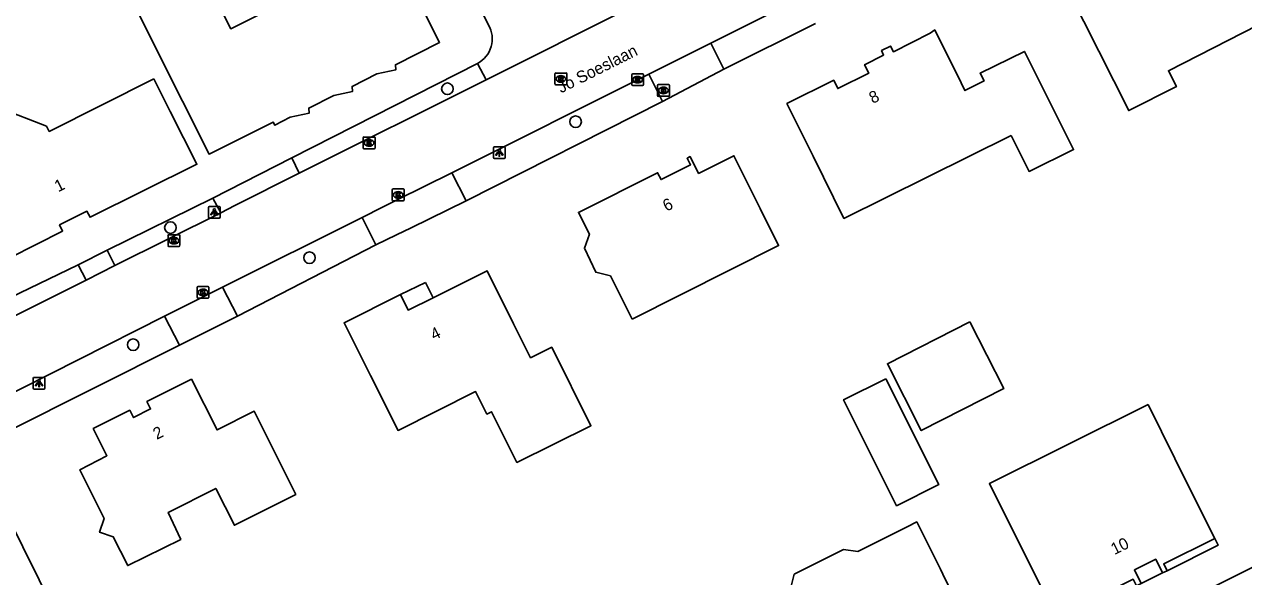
# Model space of a CAD drawing. Extents: x 157321 to 158827, y 386650 to 388532.
# Drawn here: x 158293.1 to 158396.4, y 387064.3 to 387111.1 of the extents above; entities that cross this region are included whole.
import ezdxf

# ---------------------------------------------------------------- set-up
doc = ezdxf.new("R2010")
doc.units = 0
for name, color, linetype in [('IMGEO_Berm_groen', 7, 'Continuous'), ('IMGEO_Boom', 7, 'Continuous'), ('IMGEO_Brandkraan', 7, 'Continuous'), ('IMGEO_Kolk', 7, 'Continuous'), ('IMGEO_Lichtpunt', 7, 'Continuous'), ('IMGEO_Openbare_ruimte_label', 7, 'Continuous'), ('IMGEO_Pand', 7, 'Continuous'), ('IMGEO_Pand_nummerreeks', 7, 'Continuous'), ('IMGEO_Pand_overbouw', 7, 'Continuous'), ('IMGEO_Rijbaan_lokaal_gesloten', 7, 'Continuous'), ('IMGEO_Rijbaan_lokaal_open', 7, 'Continuous'), ('IMGEO_Rioolput', 7, 'Continuous'), ('IMGEO_Voetpad_open', 7, 'Continuous')]:
    doc.layers.add(name, color=color, linetype=linetype)

msp = doc.modelspace()

# ---------------------------------------------------------------- linework, layer by layer
at = {"layer": 'IMGEO_Berm_groen'}
for points in [[(158360.12, 387111.17), (158352.35, 387107.3)], [(158315.74, 387099.79), (158331.49, 387107.8)], [(158347.14, 387104.58), (158330.51, 387096.17)], [(158300.11, 387091.99), (158309.06, 387096.39)], [(158278.93, 387094.78), (158282.91, 387086.86), (158286.88, 387085.53), (158297.66, 387090.73)], [(158322.87, 387092.42), (158311.16, 387086.39)], [(158306.23, 387083.93), (158291.56, 387076.56), (158291.5, 387076.53), (158291.22, 387076.37), (158290.96, 387076.19), (158290.73, 387075.97), (158290.51, 387075.74), (158290.33, 387075.48), (158290.17, 387075.2), (158290.04, 387074.91), (158289.94, 387074.61), (158289.87, 387074.3), (158289.83, 387073.98), (158289.83, 387073.66), (158289.87, 387073.34), (158289.93, 387073.03), (158290.03, 387072.73), (158290.16, 387072.43), (158301.27, 387050.07)], [(158390.74, 387061.91), (158390.83, 387061.95), (158413.94, 387073.55)]]:
    msp.add_lwpolyline(points, dxfattribs=at)
at = {"layer": 'IMGEO_Boom'}
for centre in [(158328.93, 387105.65), (158339.79, 387102.86), (158305.47, 387093.89), (158317.25, 387091.34), (158302.31, 387083.97)]:
    msp.add_circle(centre, 0.489, dxfattribs=at)
at = {"layer": 'IMGEO_Brandkraan'}
for p, q in [((158346.73, 387105.08), (158346.73, 387105.94)), ((158346.8, 387106.01), (158347.65, 387106.01)), ((158347.21, 387105.79), (158347.24, 387105.79)), ((158347.73, 387105.94), (158347.73, 387105.08)), ((158347.65, 387105.01), (158346.8, 387105.01)), ((158347.24, 387105.23), (158347.21, 387105.23))]:
    msp.add_line(p, q, dxfattribs=at)
for points in [[(158346.73, 387105.08), (158346.73, 387105.94)], [(158346.8, 387106.01), (158347.65, 387106.01)], [(158347.07, 387105.71), (158347.07, 387105.31), (158347.29, 387105.31)], [(158347.31, 387105.71), (158347.07, 387105.71)], [(158347.25, 387105.63), (158347.2, 387105.63), (158347.2, 387105.55)], [(158347.2, 387105.55), (158347.25, 387105.55)], [(158347.26, 387105.48), (158347.2, 387105.48), (158347.2, 387105.39)], [(158347.2, 387105.39), (158347.26, 387105.39)], [(158347.73, 387105.94), (158347.73, 387105.08)], [(158347.65, 387105.01), (158346.8, 387105.01)]]:
    msp.add_lwpolyline(points, dxfattribs=at)
for centre, radius, start, end in [((158346.8, 387105.93), 0.0765, 91.552, 178.448), ((158346.8, 387105.93), 0.0765, 91.552, 178.448), ((158347.25, 387105.59), 0.0379, 267.8285, 90.9355), ((158347.26, 387105.44), 0.0404, 269.8759, 90.5077), ((158347.29, 387105.56), 0.251, 268.6676, 293.5347), ((158347.31, 387105.56), 0.145, 59.4692, 91.5367), ((158347.33, 387105.61), 0.0922, 285.5137, 58.1501), ((158347.34, 387105.42), 0.105, 301.3115, 78.989), ((158347.65, 387105.93), 0.0765, 1.552, 88.448), ((158347.65, 387105.93), 0.0765, 1.552, 88.448), ((158346.8, 387105.08), 0.0765, 181.552, 268.448), ((158346.8, 387105.08), 0.0765, 181.552, 268.448), ((158347.65, 387105.08), 0.0765, 271.552, 358.448), ((158347.65, 387105.08), 0.0765, 271.552, 358.448)]:
    msp.add_arc(centre, radius, start, end, dxfattribs=at)
for centre, major_axis, ratio, start_param, end_param in [((158347.21, 387105.51), (-0.387, 0.002), 0.722429, 4.712389, 7.853982), ((158347.24, 387105.51), (-0.39, 0.002), 0.717154, 1.570796, 4.712389)]:
    msp.add_ellipse(centre, major_axis=major_axis, ratio=ratio, start_param=start_param, end_param=end_param, dxfattribs=at)
at = {"layer": 'IMGEO_Kolk'}
for p, q in [((158344.54, 387105.99), (158344.54, 387106.85)), ((158344.61, 387106.92), (158345.47, 387106.92)), ((158345.03, 387106.7), (158345.05, 387106.7)), ((158345.54, 387106.85), (158345.54, 387105.99)), ((158345.47, 387105.92), (158344.61, 387105.92)), ((158345.05, 387106.14), (158345.03, 387106.14)), ((158321.8, 387100.63), (158321.8, 387101.49)), ((158321.87, 387101.56), (158322.72, 387101.56)), ((158322.28, 387101.34), (158322.31, 387101.34)), ((158322.8, 387101.49), (158322.8, 387100.63)), ((158322.72, 387100.56), (158321.87, 387100.56)), ((158322.31, 387100.78), (158322.28, 387100.78)), ((158324.26, 387096.24), (158324.26, 387097.09)), ((158324.33, 387097.16), (158325.19, 387097.16)), ((158325.26, 387097.09), (158325.26, 387096.24)), ((158325.19, 387096.16), (158324.33, 387096.16)), ((158324.77, 387096.38), (158324.74, 387096.38)), ((158324.75, 387096.94), (158324.77, 387096.94)), ((158305.27, 387092.36), (158305.27, 387093.21)), ((158305.34, 387093.29), (158306.2, 387093.29)), ((158305.76, 387093.06), (158305.78, 387093.06)), ((158306.27, 387093.21), (158306.27, 387092.36)), ((158306.2, 387092.28), (158305.34, 387092.28)), ((158305.78, 387092.51), (158305.75, 387092.51)), ((158307.73, 387087.98), (158307.73, 387088.83)), ((158307.8, 387088.9), (158308.66, 387088.9)), ((158308.73, 387088.83), (158308.73, 387087.98)), ((158308.66, 387087.9), (158307.8, 387087.9)), ((158308.22, 387088.68), (158308.24, 387088.68)), ((158308.24, 387088.12), (158308.22, 387088.12))]:
    msp.add_line(p, q, dxfattribs=at)
for points in [[(158344.54, 387105.99), (158344.54, 387106.85)], [(158344.61, 387106.92), (158345.47, 387106.92)], [(158344.86, 387106.62), (158344.98, 387106.62), (158344.98, 387106.47), (158345.11, 387106.62), (158345.28, 387106.62), (158345.13, 387106.47), (158345.28, 387106.22), (158345.13, 387106.22), (158345.05, 387106.38), (158344.98, 387106.32), (158344.98, 387106.22), (158344.86, 387106.22), (158344.86, 387106.62)], [(158345.54, 387106.85), (158345.54, 387105.99)], [(158345.47, 387105.92), (158344.61, 387105.92)], [(158321.8, 387100.63), (158321.8, 387101.49)], [(158321.87, 387101.56), (158322.72, 387101.56)], [(158322.12, 387101.26), (158322.24, 387101.26), (158322.24, 387101.11), (158322.37, 387101.26), (158322.53, 387101.26), (158322.39, 387101.11), (158322.54, 387100.86), (158322.39, 387100.86), (158322.3, 387101.03), (158322.24, 387100.96), (158322.24, 387100.86), (158322.12, 387100.86), (158322.12, 387101.26)], [(158322.8, 387101.49), (158322.8, 387100.63)], [(158322.72, 387100.56), (158321.87, 387100.56)], [(158324.26, 387096.24), (158324.26, 387097.09)], [(158324.33, 387097.16), (158325.19, 387097.16)], [(158325.26, 387097.09), (158325.26, 387096.24)], [(158325.19, 387096.16), (158324.33, 387096.16)], [(158324.58, 387096.86), (158324.7, 387096.86), (158324.7, 387096.71), (158324.83, 387096.86), (158325, 387096.86), (158324.85, 387096.71), (158325, 387096.46), (158324.85, 387096.46), (158324.77, 387096.63), (158324.7, 387096.56), (158324.7, 387096.46), (158324.58, 387096.46), (158324.58, 387096.86)], [(158305.27, 387092.36), (158305.27, 387093.21)], [(158305.34, 387093.29), (158306.2, 387093.29)], [(158305.59, 387092.98), (158305.71, 387092.98), (158305.71, 387092.83), (158305.84, 387092.98), (158306.01, 387092.98), (158305.86, 387092.83), (158306.01, 387092.58), (158305.86, 387092.58), (158305.78, 387092.75), (158305.71, 387092.68), (158305.71, 387092.58), (158305.59, 387092.58), (158305.59, 387092.98)], [(158306.27, 387093.21), (158306.27, 387092.36)], [(158306.2, 387092.28), (158305.34, 387092.28)], [(158307.73, 387087.98), (158307.73, 387088.83)], [(158307.8, 387088.9), (158308.66, 387088.9)], [(158308.73, 387088.83), (158308.73, 387087.98)], [(158308.66, 387087.9), (158307.8, 387087.9)], [(158308.05, 387088.6), (158308.17, 387088.6), (158308.17, 387088.45), (158308.3, 387088.6), (158308.47, 387088.6), (158308.32, 387088.45), (158308.47, 387088.2), (158308.32, 387088.2), (158308.24, 387088.37), (158308.17, 387088.3), (158308.17, 387088.2), (158308.05, 387088.2), (158308.05, 387088.6)]]:
    msp.add_lwpolyline(points, dxfattribs=at)
for centre, start, end in [((158344.62, 387106.84), 91.552, 178.448), ((158344.62, 387106.84), 91.552, 178.448), ((158345.46, 387106.84), 1.552, 88.448), ((158345.46, 387106.84), 1.552, 88.448), ((158344.62, 387106), 181.552, 268.448), ((158344.62, 387106), 181.552, 268.448), ((158345.46, 387106), 271.552, 358.448), ((158345.46, 387106), 271.552, 358.448), ((158321.87, 387101.49), 91.552, 178.448), ((158321.87, 387101.49), 91.552, 178.448), ((158322.72, 387101.49), 1.552, 88.448), ((158322.72, 387101.49), 1.552, 88.448), ((158321.87, 387100.64), 181.552, 268.448), ((158321.87, 387100.64), 181.552, 268.448), ((158322.72, 387100.64), 271.552, 358.448), ((158322.72, 387100.64), 271.552, 358.448), ((158324.34, 387097.09), 91.552, 178.448), ((158324.34, 387097.09), 91.552, 178.448), ((158325.18, 387097.09), 1.552, 88.448), ((158325.18, 387097.09), 1.552, 88.448), ((158324.34, 387096.24), 181.552, 268.448), ((158324.34, 387096.24), 181.552, 268.448), ((158325.18, 387096.24), 271.552, 358.448), ((158325.18, 387096.24), 271.552, 358.448), ((158305.34, 387093.21), 91.552, 178.448), ((158305.34, 387093.21), 91.552, 178.448), ((158306.19, 387093.21), 1.552, 88.448), ((158306.19, 387093.21), 1.552, 88.448), ((158305.34, 387092.36), 181.552, 268.448), ((158305.34, 387092.36), 181.552, 268.448), ((158306.19, 387092.36), 271.552, 358.448), ((158306.19, 387092.36), 271.552, 358.448), ((158307.81, 387088.83), 91.552, 178.448), ((158307.81, 387088.83), 91.552, 178.448), ((158308.65, 387088.83), 1.552, 88.448), ((158308.65, 387088.83), 1.552, 88.448), ((158307.81, 387087.98), 181.552, 268.448), ((158307.81, 387087.98), 181.552, 268.448), ((158308.65, 387087.98), 271.552, 358.448), ((158308.65, 387087.98), 271.552, 358.448)]:
    msp.add_arc(centre, 0.0765, start, end, dxfattribs=at)
for centre, major_axis, ratio, start_param, end_param in [((158345.03, 387106.42), (-0.387, 0.002), 0.722429, 4.712389, 7.853982), ((158345.05, 387106.42), (-0.39, 0.002), 0.717154, 1.570796, 4.712389), ((158322.28, 387101.06), (-0.387, 0.002), 0.722429, 4.712389, 7.853982), ((158322.31, 387101.06), (-0.39, 0.002), 0.717154, 1.570796, 4.712389), ((158324.75, 387096.66), (-0.387, 0.002), 0.722429, 4.712389, 7.853982), ((158324.77, 387096.66), (-0.39, 0.002), 0.717154, 1.570796, 4.712389), ((158305.76, 387092.78), (-0.387, 0.002), 0.722429, 4.712389, 7.853982), ((158305.78, 387092.78), (-0.39, 0.002), 0.717154, 1.570796, 4.712389), ((158308.22, 387088.4), (-0.387, 0.002), 0.722429, 4.712389, 7.853982), ((158308.24, 387088.4), (-0.39, 0.002), 0.717154, 1.570796, 4.712389)]:
    msp.add_ellipse(centre, major_axis=major_axis, ratio=ratio, start_param=start_param, end_param=end_param, dxfattribs=at)
at = {"layer": 'IMGEO_Lichtpunt'}
for p, q in [((158332.83, 387100.64), (158332.83, 387099.83)), ((158332.83, 387100.64), (158332.83, 387099.83)), ((158333.73, 387100.73), (158332.93, 387100.73)), ((158333.73, 387100.73), (158332.93, 387100.73)), ((158333.83, 387099.83), (158333.83, 387100.64)), ((158333.83, 387099.83), (158333.83, 387100.64)), ((158332.93, 387099.74), (158333.73, 387099.74)), ((158332.93, 387099.74), (158333.73, 387099.74)), ((158308.69, 387095.59), (158308.69, 387094.79)), ((158308.69, 387095.59), (158308.69, 387094.79)), ((158309.6, 387095.69), (158308.79, 387095.69)), ((158309.6, 387095.69), (158308.79, 387095.69)), ((158309.69, 387094.79), (158309.69, 387095.59)), ((158309.69, 387094.79), (158309.69, 387095.59)), ((158308.79, 387094.69), (158309.6, 387094.69)), ((158308.79, 387094.69), (158309.6, 387094.69)), ((158293.85, 387081.11), (158293.85, 387080.3)), ((158293.85, 387081.11), (158293.85, 387080.3)), ((158294.75, 387081.2), (158293.94, 387081.2)), ((158294.75, 387081.2), (158293.94, 387081.2)), ((158294.84, 387080.3), (158294.84, 387081.11)), ((158294.84, 387080.3), (158294.84, 387081.11)), ((158293.94, 387080.2), (158294.75, 387080.2)), ((158293.94, 387080.2), (158294.75, 387080.2))]:
    msp.add_line(p, q, dxfattribs=at)
for points in [[(158333.21, 387100.3), (158333.24, 387100.28), (158333.06, 387100.01), (158333.02, 387100.04), (158333.21, 387100.3)], [(158333.31, 387100.26), (158333.35, 387100.26), (158333.35, 387099.93), (158333.31, 387099.93), (158333.31, 387100.26)], [(158333.42, 387100.28), (158333.46, 387100.3), (158333.64, 387100.04), (158333.6, 387100.01), (158333.42, 387100.28)], [(158309.07, 387095.26), (158309.11, 387095.23), (158308.92, 387094.97), (158308.88, 387094.99), (158309.07, 387095.26)], [(158309.17, 387095.21), (158309.22, 387095.21), (158309.22, 387094.89), (158309.17, 387094.89), (158309.17, 387095.21)], [(158309.28, 387095.23), (158309.32, 387095.26), (158309.5, 387094.99), (158309.47, 387094.97), (158309.28, 387095.23)], [(158294.22, 387080.77), (158294.26, 387080.74), (158294.07, 387080.48), (158294.03, 387080.51), (158294.22, 387080.77)], [(158294.32, 387080.72), (158294.37, 387080.72), (158294.37, 387080.4), (158294.32, 387080.4), (158294.32, 387080.72)], [(158294.43, 387080.74), (158294.47, 387080.77), (158294.66, 387080.51), (158294.62, 387080.48), (158294.43, 387080.74)]]:
    msp.add_lwpolyline(points, dxfattribs=at)
for centre in [(158333.33, 387100.44), (158309.19, 387095.39), (158294.35, 387080.9)]:
    msp.add_circle(centre, 0.0994, dxfattribs=at)
for centre, start, end in [((158332.93, 387100.64), 90, 180), ((158332.93, 387100.64), 90, 180), ((158333.73, 387100.64), 0, 90), ((158333.73, 387100.64), 0, 90), ((158332.93, 387099.83), 180, 270), ((158332.93, 387099.83), 180, 270), ((158333.73, 387099.83), 270, 0), ((158333.73, 387099.83), 270, 360), ((158308.79, 387095.59), 90, 180), ((158308.79, 387095.59), 90, 180), ((158309.6, 387095.59), 0, 90), ((158309.6, 387095.59), 0, 90), ((158308.79, 387094.79), 180, 270), ((158308.79, 387094.79), 180, 270), ((158309.6, 387094.79), 270, 0), ((158309.6, 387094.79), 270, 360), ((158293.94, 387081.11), 90, 180), ((158293.94, 387081.11), 90, 180), ((158294.75, 387081.11), 0, 90), ((158294.75, 387081.11), 0, 90), ((158293.94, 387080.3), 180, 270), ((158293.94, 387080.3), 180, 270), ((158294.75, 387080.3), 270, 0), ((158294.75, 387080.3), 270, 360)]:
    msp.add_arc(centre, 0.0946, start, end, dxfattribs=at)
at = {"layer": 'IMGEO_Pand'}
for points in [[(158382.83, 387111.34), (158380.58, 387115.8), (158385.9, 387118.46), (158385.14, 387119.98), (158390.45, 387122.63), (158391.21, 387121.1), (158393.67, 387116.13), (158397.29, 387117.93), (158399.54, 387113.46), (158400.1, 387112.33), (158390, 387107.17), (158390.67, 387105.83), (158386.64, 387103.8), (158382.83, 387111.34)], [(158305.76, 387120.38), (158310.58, 387110.74), (158318.8, 387114.85)], [(158325.5, 387115.08), (158328.27, 387109.57), (158324.52, 387107.68), (158324.56, 387107.24), (158322.96, 387106.91), (158320.85, 387105.85), (158320.89, 387105.41), (158319.3, 387105.08), (158317.18, 387104.02), (158317.22, 387103.57), (158315.61, 387103.24), (158314.32, 387102.56), (158314.18, 387102.83), (158308.74, 387100.12), (158306.5, 387104.59), (158300.04, 387117.52)], [(158376.68, 387101.7), (158362.52, 387094.67), (158359.91, 387099.93), (158357.68, 387104.4), (158361.65, 387106.37), (158361.99, 387105.66), (158364.61, 387106.97), (158364.27, 387107.68), (158365.87, 387108.5), (158365.7, 387108.89), (158366.47, 387109.27), (158366.7, 387108.78), (158369.82, 387110.35), (158370.2, 387110.64), (158372.43, 387106.16), (158372.76, 387105.5), (158374.38, 387106.31), (158374.05, 387106.96), (158377.8, 387108.82), (158380.04, 387104.35), (158381.96, 387100.5), (158378.19, 387098.65), (158376.68, 387101.7)], [(158304.05, 387106.5), (158305.45, 387103.72), (158307.71, 387099.26), (158298.66, 387094.76), (158298.4, 387095.27), (158296.08, 387094.11), (158296.34, 387093.6), (158289.6, 387090.2), (158283.59, 387092.23), (158281.65, 387096.13), (158282.18, 387096.39), (158281, 387098.75), (158280.48, 387098.48), (158276.77, 387105.92), (158281.25, 387108.16), (158285.35, 387110.21), (158289.02, 387103), (158291.01, 387104.01), (158294.97, 387102.49), (158295.2, 387102.04), (158304.05, 387106.5)], [(158344.57, 387086.14), (158342.73, 387089.79), (158341.49, 387090.11), (158340.53, 387092.14), (158340.96, 387093.33), (158340.03, 387095.17), (158346.73, 387098.53), (158347.03, 387097.96), (158349.53, 387099.21), (158349.23, 387099.76), (158349.49, 387099.9), (158350.2, 387098.48), (158353.19, 387099.98), (158355.41, 387095.51), (158356.98, 387092.37), (158344.57, 387086.14)], [(158334.54, 387085.75), (158335.97, 387082.86), (158337.77, 387083.76), (158341.08, 387077.1), (158334.81, 387073.99), (158332.67, 387078.29), (158332.27, 387078.09), (158331.32, 387080), (158324.75, 387076.71), (158322.42, 387081.36), (158320.18, 387085.83), (158324.96, 387088.21), (158325.6, 387086.9), (158327.71, 387087.93), (158332.31, 387090.22), (158334.54, 387085.75)], [(158373.17, 387085.91), (158376.05, 387080.25), (158369.07, 387076.7), (158366.2, 387082.36), (158373.17, 387085.91)], [(158314.79, 387073.87), (158316.08, 387071.29), (158310.89, 387068.68), (158309.31, 387071.8), (158305.29, 387069.76), (158306.34, 387067.48), (158301.86, 387065.26), (158300.63, 387067.7), (158299.47, 387068.08), (158299.86, 387069.25), (158297.8, 387073.38), (158300.09, 387074.56), (158298.93, 387076.87), (158302.03, 387078.42), (158302.35, 387077.79), (158303.79, 387078.53), (158303.48, 387079.15), (158307.24, 387081.04), (158309.42, 387076.75), (158312.55, 387078.34), (158314.79, 387073.87)], [(158366.06, 387081.09), (158370.56, 387072.13), (158366.98, 387070.33), (158362.49, 387079.3), (158366.06, 387081.09)], [(158388.27, 387078.89), (158391.68, 387072.04), (158393.92, 387067.56), (158389.6, 387065.4), (158389.88, 387064.82), (158389.5, 387064.65), (158388.93, 387065.8), (158387.12, 387064.89), (158387.7, 387063.74), (158387.3, 387063.54), (158387.01, 387064.1), (158380.51, 387060.87), (158378.27, 387065.34), (158374.84, 387072.2), (158388.27, 387078.89)], [(158358.32, 387061.42), (158357.78, 387062.51), (158358.3, 387064.53), (158362.48, 387066.61), (158363.69, 387066.44), (158367.88, 387068.55), (158368.68, 387068.95), (158370.68, 387064.96), (158371.1, 387064.12), (158373.34, 387059.65), (158369.25, 387057.6), (158369.92, 387056.26), (158367.9, 387055.25), (158366.61, 387055.69), (158366.16, 387054.37), (158364.17, 387053.35), (158363.5, 387054.71), (158359.68, 387052.78), (158357.45, 387057.26), (158355.96, 387060.24), (158358.32, 387061.42)]]:
    msp.add_lwpolyline(points, dxfattribs=at)
at = {"layer": 'IMGEO_Pand_overbouw'}
for points in [[(158327.06, 387089.24), (158324.96, 387088.21), (158325.6, 387086.9), (158327.71, 387087.93)], [(158393.92, 387067.56), (158389.6, 387065.4), (158389.88, 387064.82), (158394.2, 387066.98)], [(158387.7, 387063.74), (158389.5, 387064.65), (158388.93, 387065.8), (158387.12, 387064.89)]]:
    msp.add_lwpolyline(points, close=True, dxfattribs=at)
at = {"layer": 'IMGEO_Rijbaan_lokaal_gesloten'}
for points in [[(158344.44, 387112.53), (158332.2, 387106.4)], [(158359.02, 387113.43), (158351.24, 387109.52)], [(158345.98, 387106.89), (158351.24, 387109.52)], [(158316.38, 387098.49), (158332.2, 387106.4)], [(158345.98, 387106.89), (158329.3, 387098.53)], [(158316.38, 387098.49), (158310.92, 387095.76), (158309.73, 387095.15)], [(158321.7, 387094.74), (158323.44, 387095.61), (158324.68, 387096.23), (158329.3, 387098.53)], [(158300.76, 387090.67), (158309.73, 387095.15)], [(158321.7, 387094.74), (158309.89, 387088.84)], [(158300.76, 387090.67), (158298.32, 387089.43)], [(158288.03, 387084.3), (158298.32, 387089.43)], [(158304.98, 387086.39), (158309.89, 387088.84)], [(158304.98, 387086.39), (158290.43, 387079.05)]]:
    msp.add_lwpolyline(points, dxfattribs=at)
at = {"layer": 'IMGEO_Rijbaan_lokaal_open'}
for points in [[(158332.41, 387111.04), (158304.67, 387166.6)], [(158332.2, 387106.4), (158331.49, 387107.8)]]:
    msp.add_lwpolyline(points, dxfattribs=at)
msp.add_arc((158330.39, 387109.87), 2.34, 298.0398, 30.1208, dxfattribs=at)
at = {"layer": 'IMGEO_Rioolput'}
for p, q in [((158338.04, 387106.06), (158338.04, 387106.91)), ((158338.12, 387106.98), (158338.97, 387106.98)), ((158338.53, 387106.76), (158338.56, 387106.76)), ((158339.04, 387106.91), (158339.04, 387106.06)), ((158338.97, 387105.98), (158338.12, 387105.98)), ((158338.55, 387106.2), (158338.53, 387106.2))]:
    msp.add_line(p, q, dxfattribs=at)
for points in [[(158338.04, 387106.06), (158338.04, 387106.91)], [(158338.12, 387106.98), (158338.97, 387106.98)], [(158338.63, 387106.68), (158338.38, 387106.68), (158338.38, 387106.28)], [(158338.38, 387106.28), (158338.5, 387106.28), (158338.5, 387106.45), (158338.52, 387106.45)], [(158338.56, 387106.6), (158338.5, 387106.6), (158338.5, 387106.52)], [(158338.5, 387106.52), (158338.56, 387106.52)], [(158338.56, 387106.42), (158338.63, 387106.28), (158338.77, 387106.28), (158338.71, 387106.41)], [(158339.04, 387106.91), (158339.04, 387106.06)], [(158338.97, 387105.98), (158338.12, 387105.98)]]:
    msp.add_lwpolyline(points, dxfattribs=at)
for centre, radius, start, end in [((158338.12, 387106.91), 0.0765, 91.552, 178.448), ((158338.12, 387106.91), 0.0765, 91.552, 178.448), ((158338.51, 387106.39), 0.0533, 26.0293, 88.6989), ((158338.56, 387106.51), 0.0964, 77.0061, 93.1865), ((158338.54, 387106.71), 0.19, 274.7715, 282.9687), ((158338.58, 387106.56), 0.0378, 276.6634, 79.6772), ((158338.63, 387106.57), 0.109, 350.3612, 89.416), ((158338.63, 387106.57), 0.112, 277.5842, 350.9817), ((158338.61, 387106.36), 0.108, 29.5134, 73.7905), ((158338.97, 387106.91), 0.0765, 1.552, 88.448), ((158338.97, 387106.91), 0.0765, 1.552, 88.448), ((158338.12, 387106.06), 0.0765, 181.552, 268.448), ((158338.12, 387106.06), 0.0765, 181.552, 268.448), ((158338.97, 387106.06), 0.0765, 271.552, 358.448), ((158338.97, 387106.06), 0.0765, 271.552, 358.448)]:
    msp.add_arc(centre, radius, start, end, dxfattribs=at)
for centre, major_axis, ratio, start_param, end_param in [((158338.53, 387106.48), (-0.387, 0.002), 0.722429, 4.712389, 7.853982), ((158338.55, 387106.48), (-0.39, 0.002), 0.717154, 1.570796, 4.712389)]:
    msp.add_ellipse(centre, major_axis=major_axis, ratio=ratio, start_param=start_param, end_param=end_param, dxfattribs=at)
at = {"layer": 'IMGEO_Voetpad_open'}
for points in [[(158351.24, 387109.52), (158352.35, 387107.3)], [(158347.14, 387104.58), (158345.98, 387106.89)], [(158352.35, 387107.3), (158347.14, 387104.58)], [(158309.06, 387096.39), (158310.32, 387097.03), (158315.74, 387099.79)], [(158315.74, 387099.79), (158316.38, 387098.49)], [(158329.3, 387098.53), (158330.51, 387096.17)], [(158309.73, 387095.15), (158309.06, 387096.39)], [(158330.51, 387096.17), (158325.85, 387093.88), (158324.61, 387093.27), (158322.87, 387092.42)], [(158322.87, 387092.42), (158321.7, 387094.74)], [(158297.66, 387090.73), (158300.11, 387091.99)], [(158300.11, 387091.99), (158300.76, 387090.67)], [(158298.32, 387089.43), (158297.66, 387090.73)], [(158309.89, 387088.84), (158311.16, 387086.39)], [(158306.23, 387083.93), (158304.98, 387086.39)], [(158311.16, 387086.39), (158306.23, 387083.93)]]:
    msp.add_lwpolyline(points, dxfattribs=at)

# ---------------------------------------------------------------- texts
at = {"layer": 'IMGEO_Openbare_ruimte_label'}
msp.add_text('Jo Soeslaan', height=1, rotation=26.6163, dxfattribs=at).set_placement((158338.56, 387105.25))
at = {"layer": 'IMGEO_Pand_nummerreeks'}
for s, rotation, p in [('8', 26.459, (158364.95, 387104.36)), ('1', 26.6442, (158295.96, 387096.87)), ('6', 26.591, (158347.48, 387095.23)), ('4', 26.5252, (158327.8, 387084.31)), ('2', 26.6367, (158304.31, 387075.9)), ('10', 26.548, (158385.43, 387066.14))]:
    msp.add_text(s, height=1, rotation=rotation, dxfattribs=at).set_placement(p)

doc.saveas('drawing.dxf')
